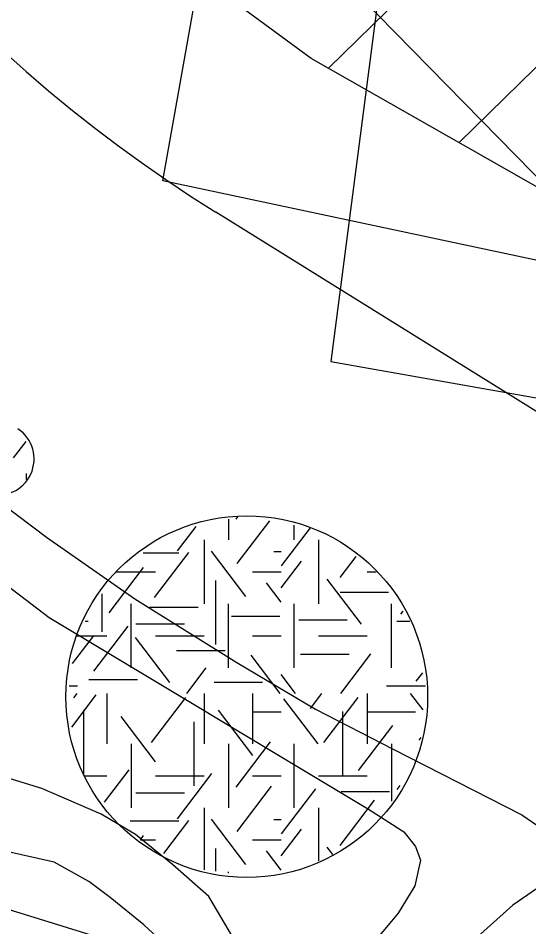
# Model space of a CAD drawing. Extents: x 419677 to 421689, y 4450851 to 4452923.
# Drawn here: x 420196.49 to 420210.61, y 4451828.15 to 4451853.27 of the extents above; entities that cross this region are included whole.
import ezdxf

# ---------------------------------------------------------------- set-up
doc = ezdxf.new("R2010")
doc.units = 0
for name, color, linetype in [('AA_HH', 7, 'Continuous'), ('Level 1', 7, 'Continuous'), ('Level 15', 7, 'Continuous'), ('Level 34', 7, 'Continuous'), ('Level 41', 7, 'Continuous'), ('Level 62', 7, 'Continuous'), ('MULKIYET SINIRI', 7, 'Continuous')]:
    doc.layers.add(name, color=color, linetype=linetype)

msp = doc.modelspace()

# ---------------------------------------------------------------- linework, layer by layer
at = {"layer": 'AA_HH'}
for points in [[(420186.818, 4451845.749), (420190.78, 4451841.709), (420197.344, 4451836.706), (420206.177, 4451831.407), (420206.836, 4451830.98)], [(420189.548, 4451845.52), (420192.917, 4451842.201), (420197.267, 4451838.928), (420199.71, 4451837.222), (420202.532, 4451835.463), (420204.709, 4451834.166), (420206.858, 4451833.066)], [(420206.808, 4451828.31), (420206.328, 4451827.737), (420205.618, 4451827.247), (420205.05, 4451826.871), (420204.591, 4451826.768), (420204.014, 4451826.708), (420203.619, 4451826.742), (420203.248, 4451826.913), (420202.635, 4451827.509), (420201.755, 4451828.986), (420200.755, 4451829.873), (420199.733, 4451830.7), (420198.782, 4451831.268), (420197.142, 4451831.979), (420194.789, 4451832.695), (420185.956, 4451834.508)], [(420206.78, 4451825.722), (420206.574, 4451825.537), (420205.134, 4451823.826), (420204.401, 4451822.891), (420204.068, 4451822.502), (420203.887, 4451822.489), (420203.37, 4451822.587), (420203.075, 4451822.737), (420202.73, 4451823.169), (420202.243, 4451824.167), (420201.233, 4451826.783), (420200.698, 4451827.522), (420199.961, 4451828.208), (420199.026, 4451828.961), (420198.441, 4451829.402), (420197.478, 4451829.936), (420191.063, 4451831.38), (420182.916, 4451833.084)], [(420206.858, 4451833.066), (420210.413, 4451831.246), (420211.058, 4451830.804), (420211.403, 4451830.371), (420211.384, 4451829.812), (420211.11, 4451829.401), (420210.167, 4451828.754), (420206.78, 4451825.722)], [(420206.836, 4451830.98), (420207.146, 4451830.779), (420207.469, 4451830.372), (420207.614, 4451829.99), (420207.451, 4451829.283), (420206.989, 4451828.526), (420206.808, 4451828.31)]]:
    msp.add_lwpolyline(points, dxfattribs=at)
at = {"layer": 'Level 1'}
msp.add_arc((420195.927, 4451841.088), 1, 253.8596, 56.3847, dxfattribs=at)
msp.add_arc((420195.927, 4451841.088), 1, 253.8596, 56.3847, dxfattribs=at)
msp.add_arc((420195.927, 4451841.088), 1, 253.8596, 56.3847, dxfattribs=at)
msp.add_arc((420195.927, 4451841.088), 1, 253.8596, 56.3847, dxfattribs=at)
at = {"layer": 'Level 15'}
for points in [[(420240.251, 4451968.677), (420239.949, 4451966.602), (420239.949, 4451966.602), (420231.732, 4451917.739), (420240.801, 4451915.152), (420236.082, 4451892.337), (420229.855, 4451894.289), (420220.346, 4451839.788), (420214.729, 4451827.789), (420207.555, 4451825.12), (420146.986, 4451843.868), (420162.882, 4451888.718), (420178.991, 4451939.954), (420183.444, 4451958.583), (420204.023, 4451977.132), (420216.413, 4451977.263), (420240.251, 4451968.677)], [(420414.132, 4451911.018), (420415.765, 4451915.419), (420282.101, 4451967.569), (420224.504, 4451969.178), (420220.055, 4451958.563), (420205.131, 4451843.779), (420215.712, 4451841.911), (420221.376, 4451877.395), (420222.223, 4451877.252)], [(420217.433, 4451845.172), (420216.542, 4451845.358), (420204.589, 4451852.161), (420199.504, 4451855.901)]]:
    msp.add_lwpolyline(points, dxfattribs=at)
at = {"layer": 'Level 34'}
for p, q in [((420205.064, 4451851.89), (420229.14, 4451875.478)), ((420208.68, 4451849.832), (420230.865, 4451871.568)), ((420217.878, 4451841.685), (420200.119, 4451859.818))]:
    msp.add_line(p, q, dxfattribs=at)
at = {"layer": 'Level 41'}
for p, q in [((420196.358, 4451841.117), (420196.704, 4451841.573)), ((420196.72, 4451840.518), (420196.72, 4451840.68))]:
    msp.add_line(p, q, dxfattribs=at)
at = {"layer": 'Level 62'}
for p, q in [((420202.298, 4451839.424), (420202.298, 4451838.85)), ((420202.298, 4451839.424), (420202.298, 4451838.85)), ((420202.298, 4451839.424), (420202.298, 4451838.85)), ((420202.298, 4451839.424), (420202.298, 4451838.85)), ((420202.518, 4451839.424), (420202.564, 4451839.484)), ((420202.518, 4451839.424), (420202.564, 4451839.484)), ((420202.544, 4451838.198), (420203.443, 4451839.38)), ((420202.544, 4451838.198), (420203.443, 4451839.38)), ((420200.893, 4451838.549), (420201.405, 4451839.223)), ((420200.893, 4451838.549), (420201.405, 4451839.223)), ((420203.767, 4451838.129), (420204.565, 4451839.18)), ((420203.767, 4451838.129), (420204.565, 4451839.18)), ((420204.119, 4451838.85), (420204.119, 4451839.259)), ((420204.119, 4451838.85), (420204.119, 4451839.259)), ((420201.626, 4451838.85), (420201.626, 4451837.083)), ((420201.626, 4451838.85), (420201.626, 4451837.083)), ((420204.79, 4451838.85), (420204.79, 4451837.083)), ((420204.79, 4451838.85), (420204.79, 4451837.083)), ((420199.944, 4451838.493), (420200.926, 4451838.493)), ((420199.944, 4451838.493), (420200.926, 4451838.493)), ((420200.253, 4451837.252), (420201.203, 4451838.502)), ((420200.253, 4451837.252), (420201.203, 4451838.502)), ((420202.783, 4451837.286), (420201.834, 4451838.535)), ((420202.783, 4451837.286), (420201.834, 4451838.535)), ((420203.553, 4451838.526), (420203.757, 4451838.526)), ((420203.553, 4451838.526), (420203.757, 4451838.526)), ((420205.392, 4451837.812), (420205.834, 4451838.394)), ((420205.392, 4451837.812), (420205.834, 4451838.394)), ((420199.001, 4451836.832), (420199.95, 4451838.081)), ((420199.001, 4451836.832), (420199.95, 4451838.081)), ((420203.757, 4451837.52), (420204.316, 4451838.256)), ((420203.757, 4451837.52), (420204.316, 4451838.256)), ((420199.205, 4451837.966), (420200.283, 4451837.966)), ((420199.205, 4451837.966), (420200.283, 4451837.966)), ((420202.969, 4451837.966), (420203.757, 4451837.966)), ((420202.969, 4451837.966), (420203.757, 4451837.966)), ((420206.133, 4451837.966), (420206.387, 4451837.966)), ((420206.133, 4451837.966), (420206.387, 4451837.966)), ((420201.944, 4451837.728), (420201.944, 4451835.96)), ((420201.944, 4451837.728), (420201.944, 4451835.96)), ((420203.757, 4451837.126), (420203.351, 4451837.66)), ((420203.757, 4451837.126), (420203.351, 4451837.66)), ((420205.977, 4451836.515), (420205.028, 4451837.765)), ((420205.977, 4451836.515), (420205.028, 4451837.765)), ((420198.801, 4451837.356), (420198.801, 4451836.31)), ((420198.801, 4451837.356), (420198.801, 4451836.31)), ((420205.387, 4451837.406), (420206.73, 4451837.406)), ((420205.387, 4451837.406), (420206.73, 4451837.406)), ((420199.612, 4451835.315), (420199.612, 4451837.083)), ((420199.612, 4451835.315), (420199.612, 4451837.083)), ((420202.298, 4451835.315), (420202.298, 4451837.083)), ((420202.298, 4451835.315), (420202.298, 4451837.083)), ((420204.119, 4451835.315), (420204.119, 4451837.083)), ((420204.119, 4451835.315), (420204.119, 4451837.083)), ((420206.805, 4451835.315), (420206.805, 4451837.083)), ((420206.805, 4451835.315), (420206.805, 4451837.083)), ((420200.117, 4451836.985), (420201.46, 4451836.985)), ((420200.117, 4451836.985), (420201.46, 4451836.985)), ((420207.069, 4451836.796), (420207.129, 4451836.875)), ((420207.069, 4451836.796), (420207.129, 4451836.875)), ((420198.334, 4451836.6), (420198.423, 4451836.6)), ((420198.334, 4451836.6), (420198.423, 4451836.6)), ((420202.38, 4451836.74), (420203.723, 4451836.74)), ((420202.38, 4451836.74), (420203.723, 4451836.74)), ((420204.242, 4451836.634), (420205.585, 4451836.634)), ((420204.242, 4451836.634), (420205.585, 4451836.634)), ((420206.959, 4451836.6), (420207.317, 4451836.6)), ((420206.959, 4451836.6), (420207.317, 4451836.6)), ((420198.576, 4451835.218), (420199.525, 4451836.468)), ((420198.576, 4451835.218), (420199.525, 4451836.468)), ((420199.743, 4451836.529), (420201.086, 4451836.529)), ((420199.743, 4451836.529), (420201.086, 4451836.529)), ((420197.99, 4451835.431), (420198.565, 4451836.188)), ((420197.99, 4451835.431), (420198.565, 4451836.188)), ((420198.11, 4451836.199), (420198.94, 4451836.199)), ((420198.11, 4451836.199), (420198.94, 4451836.199)), ((420200.679, 4451834.904), (420199.729, 4451836.153)), ((420200.679, 4451834.904), (420199.729, 4451836.153)), ((420200.283, 4451836.199), (420201.626, 4451836.199)), ((420200.283, 4451836.199), (420201.626, 4451836.199)), ((420202.969, 4451836.199), (420203.757, 4451836.199)), ((420202.969, 4451836.199), (420203.757, 4451836.199)), ((420204.79, 4451836.199), (420206.133, 4451836.199)), ((420204.79, 4451836.199), (420206.133, 4451836.199)), ((420200.862, 4451835.792), (420202.205, 4451835.792)), ((420200.862, 4451835.792), (420202.205, 4451835.792)), ((420203.728, 4451834.606), (420202.926, 4451835.662)), ((420203.728, 4451834.606), (420202.926, 4451835.662)), ((420204.296, 4451835.688), (420205.638, 4451835.688)), ((420204.296, 4451835.688), (420205.638, 4451835.688)), ((420205.404, 4451834.606), (420206.233, 4451835.697)), ((420205.404, 4451834.606), (420206.233, 4451835.697)), ((420201.145, 4451834.606), (420201.682, 4451835.312)), ((420201.145, 4451834.606), (420201.682, 4451835.312)), ((420204.151, 4451834.606), (420203.757, 4451835.124)), ((420204.151, 4451834.606), (420203.757, 4451835.124)), ((420207.495, 4451834.939), (420207.674, 4451835.175)), ((420207.495, 4451834.939), (420207.674, 4451835.175)), ((420197.893, 4451834.812), (420198.13, 4451834.812)), ((420197.893, 4451834.812), (420198.13, 4451834.812)), ((420198.439, 4451834.987), (420199.782, 4451834.987)), ((420198.439, 4451834.987), (420199.782, 4451834.987)), ((420201.901, 4451834.918), (420203.244, 4451834.918)), ((420201.901, 4451834.918), (420203.244, 4451834.918)), ((420206.666, 4451834.812), (420207.747, 4451834.812)), ((420206.666, 4451834.812), (420207.747, 4451834.812)), ((420197.967, 4451833.669), (420198.646, 4451834.562)), ((420197.967, 4451833.669), (420198.646, 4451834.562)), ((420198.029, 4451834.486), (420198.12, 4451834.606)), ((420198.029, 4451834.486), (420198.12, 4451834.606)), ((420198.94, 4451834.606), (420198.94, 4451833.208)), ((420198.94, 4451834.606), (420198.94, 4451833.208)), ((420201.626, 4451834.606), (420201.626, 4451833.208)), ((420201.626, 4451834.606), (420201.626, 4451833.208)), ((420202.969, 4451834.606), (420202.969, 4451833.208)), ((420202.969, 4451834.606), (420202.969, 4451833.208)), ((420202.969, 4451834.606), (420202.969, 4451833.208)), ((420202.969, 4451834.606), (420202.969, 4451833.208)), ((420204.567, 4451834.189), (420204.884, 4451834.606)), ((420204.567, 4451834.189), (420204.884, 4451834.606)), ((420206.133, 4451834.606), (420206.133, 4451833.208)), ((420206.133, 4451834.606), (420206.133, 4451833.208)), ((420207.682, 4451834.154), (420207.338, 4451834.606)), ((420207.682, 4451834.154), (420207.338, 4451834.606)), ((420200.173, 4451833.243), (420201.122, 4451834.493)), ((420200.173, 4451833.243), (420201.122, 4451834.493)), ((420204.778, 4451833.208), (420203.829, 4451834.458)), ((420204.778, 4451833.208), (420203.829, 4451834.458)), ((420204.938, 4451833.243), (420205.887, 4451834.493)), ((420204.938, 4451833.243), (420205.887, 4451834.493)), ((420198.296, 4451834.139), (420198.296, 4451832.372)), ((420198.296, 4451834.139), (420198.296, 4451832.372)), ((420202.97, 4451832.892), (420202.021, 4451834.141)), ((420202.97, 4451832.892), (420202.021, 4451834.141)), ((420202.969, 4451834.092), (420203.757, 4451834.092)), ((420202.969, 4451834.092), (420203.757, 4451834.092)), ((420205.458, 4451834.104), (420205.458, 4451832.337)), ((420205.458, 4451834.104), (420205.458, 4451832.337)), ((420206.133, 4451834.092), (420207.476, 4451834.092)), ((420206.133, 4451834.092), (420207.476, 4451834.092)), ((420200.28, 4451832.717), (420199.331, 4451833.966)), ((420200.28, 4451832.717), (420199.331, 4451833.966)), ((420201.344, 4451833.818), (420201.344, 4451832.051)), ((420201.344, 4451833.818), (420201.344, 4451832.051)), ((420205.898, 4451832.471), (420206.847, 4451833.721)), ((420205.898, 4451832.471), (420206.847, 4451833.721)), ((420207.575, 4451833.312), (420207.631, 4451833.385)), ((420207.575, 4451833.312), (420207.631, 4451833.385)), ((420199.612, 4451833.208), (420199.612, 4451831.441)), ((420199.612, 4451833.208), (420199.612, 4451831.441)), ((420202.298, 4451833.208), (420202.298, 4451831.441)), ((420202.298, 4451833.208), (420202.298, 4451831.441)), ((420202.298, 4451833.208), (420202.298, 4451831.441)), ((420202.298, 4451833.208), (420202.298, 4451831.441)), ((420202.518, 4451832.015), (420203.467, 4451833.265)), ((420202.518, 4451832.015), (420203.467, 4451833.265)), ((420204.119, 4451831.441), (420204.119, 4451833.208)), ((420204.119, 4451831.441), (420204.119, 4451833.208)), ((420206.805, 4451833.208), (420206.805, 4451831.622)), ((420206.805, 4451833.208), (420206.805, 4451831.622)), ((420198.326, 4451832.324), (420198.94, 4451832.324)), ((420198.326, 4451832.324), (420198.94, 4451832.324)), ((420198.87, 4451831.597), (420199.553, 4451832.494)), ((420198.87, 4451831.597), (420199.553, 4451832.494)), ((420200.283, 4451832.324), (420201.626, 4451832.324)), ((420200.283, 4451832.324), (420201.626, 4451832.324)), ((420200.893, 4451831.14), (420201.842, 4451832.39)), ((420200.893, 4451831.14), (420201.842, 4451832.39)), ((420202.969, 4451832.324), (420203.757, 4451832.324)), ((420202.969, 4451832.324), (420203.757, 4451832.324)), ((420204.79, 4451832.324), (420206.133, 4451832.324)), ((420204.79, 4451832.324), (420206.133, 4451832.324)), ((420202.544, 4451830.789), (420203.494, 4451832.038)), ((420202.544, 4451830.789), (420203.494, 4451832.038)), ((420206.964, 4451831.946), (420207.047, 4451832.055)), ((420206.964, 4451831.946), (420207.047, 4451832.055)), ((420199.743, 4451831.854), (420201.086, 4451831.854)), ((420199.743, 4451831.854), (420201.086, 4451831.854)), ((420203.767, 4451830.72), (420204.716, 4451831.969)), ((420203.767, 4451830.72), (420204.716, 4451831.969)), ((420205.414, 4451831.89), (420206.757, 4451831.89)), ((420205.414, 4451831.89), (420206.757, 4451831.89)), ((420205.392, 4451830.403), (420206.341, 4451831.653)), ((420205.392, 4451830.403), (420206.341, 4451831.653)), ((420201.626, 4451831.441), (420201.626, 4451829.728)), ((420201.626, 4451831.441), (420201.626, 4451829.728)), ((420204.79, 4451831.441), (420204.79, 4451829.976)), ((420204.79, 4451831.441), (420204.79, 4451829.976)), ((420199.583, 4451831.084), (420200.926, 4451831.084)), ((420199.583, 4451831.084), (420200.926, 4451831.084)), ((420200.51, 4451830.181), (420201.203, 4451831.093)), ((420200.51, 4451830.181), (420201.203, 4451831.093)), ((420202.783, 4451829.877), (420201.834, 4451831.126)), ((420202.783, 4451829.877), (420201.834, 4451831.126)), ((420203.553, 4451831.117), (420203.757, 4451831.117)), ((420203.553, 4451831.117), (420203.757, 4451831.117)), ((420203.757, 4451830.111), (420204.316, 4451830.847)), ((420203.757, 4451830.111), (420204.316, 4451830.847)), ((420199.865, 4451830.56), (420199.95, 4451830.672)), ((420199.865, 4451830.56), (420199.95, 4451830.672)), ((420199.869, 4451830.557), (420200.283, 4451830.557)), ((420199.869, 4451830.557), (420200.283, 4451830.557)), ((420202.969, 4451830.557), (420203.757, 4451830.557)), ((420202.969, 4451830.557), (420203.757, 4451830.557)), ((420201.944, 4451830.319), (420201.944, 4451829.686)), ((420201.944, 4451830.319), (420201.944, 4451829.686)), ((420205.183, 4451830.152), (420205.028, 4451830.356)), ((420205.183, 4451830.152), (420205.028, 4451830.356)), ((420203.757, 4451829.717), (420203.351, 4451830.251)), ((420203.757, 4451829.717), (420203.351, 4451830.251)), ((420202.298, 4451829.639), (420202.298, 4451829.674)), ((420202.298, 4451829.639), (420202.298, 4451829.674))]:
    msp.add_line(p, q, dxfattribs=at)
msp.add_lwpolyline([(420201.951, 4451847.914), (420211.407, 4451842.042)], dxfattribs=at)
msp.add_circle((420202.807, 4451834.515), 5, dxfattribs=at)
msp.add_arc((420223.054, 4451881.894), 40, 164.9279, 238.1591, dxfattribs=at)
at = {"layer": 'MULKIYET SINIRI'}
msp.add_lwpolyline([(420200.486, 4451848.773), (420204.06, 4451868.863), (420206.604, 4451883.158), (420213.543, 4451881.305), (420215.302, 4451880.835), (420221.61, 4451878.557), (420223.074, 4451878.032), (420222.676, 4451875.711), (420217.763, 4451847.089), (420217.433, 4451845.172)], close=True, dxfattribs=at)
msp.add_lwpolyline([(420200.486, 4451848.773), (420204.06, 4451868.863), (420206.604, 4451883.158), (420213.543, 4451881.305), (420215.302, 4451880.835), (420221.61, 4451878.557), (420223.074, 4451878.032), (420222.676, 4451875.711), (420217.763, 4451847.089), (420217.433, 4451845.172)], close=True, dxfattribs=at)
msp.add_lwpolyline([(420200.486, 4451848.773), (420204.06, 4451868.863), (420206.604, 4451883.158), (420213.543, 4451881.305), (420215.302, 4451880.835), (420221.61, 4451878.557), (420223.074, 4451878.032), (420222.676, 4451875.711), (420217.763, 4451847.089), (420217.433, 4451845.172)], close=True, dxfattribs=at)
msp.add_lwpolyline([(420200.486, 4451848.773), (420204.06, 4451868.863), (420206.604, 4451883.158), (420213.543, 4451881.305), (420215.302, 4451880.835), (420221.61, 4451878.557), (420223.074, 4451878.032), (420222.676, 4451875.711), (420217.763, 4451847.089), (420217.433, 4451845.172)], close=True, dxfattribs=at)

doc.saveas('drawing.dxf')
